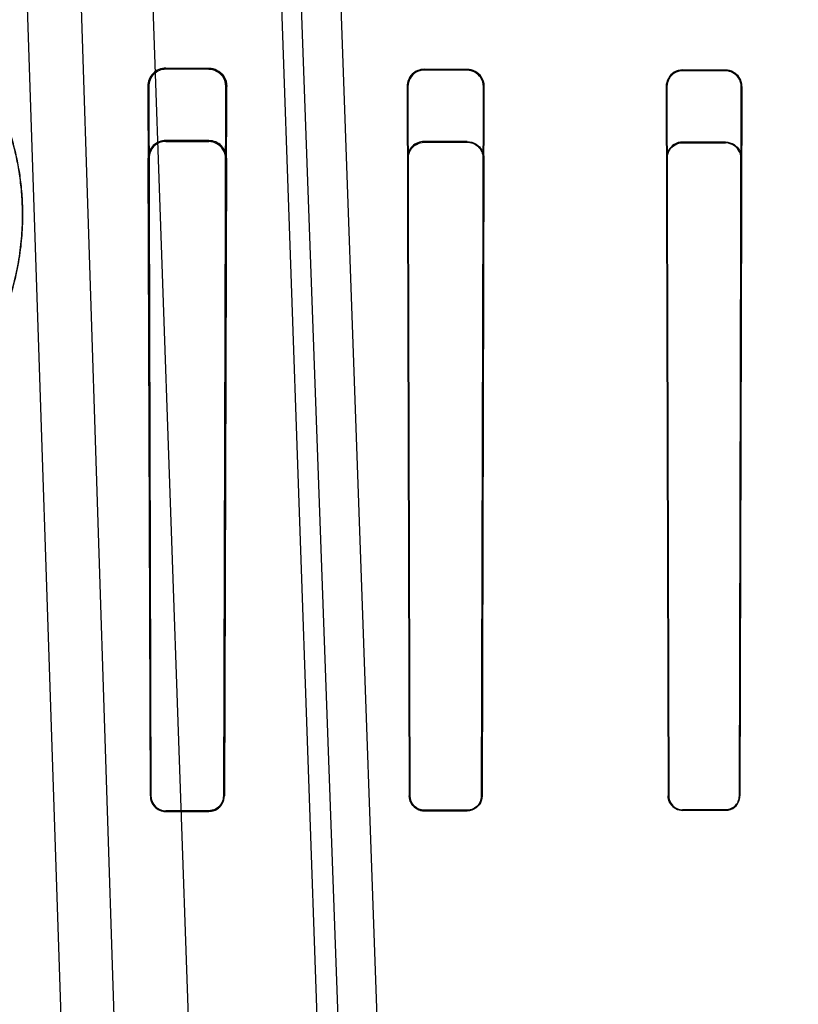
# Model space of a CAD drawing. Header units: millimetres. Extents: x 0 to 297, y 0 to 210.
# Tile 430 of 455: x 242.295 to 242.421, y 160.147 to 160.307. Entities that reach past the tile are written whole.
import ezdxf

# ---------------------------------------------------------------- set-up
doc = ezdxf.new("R2010")
doc.units = ezdxf.units.MM
doc.header["$LTSCALE"] = 16.335
doc.layers.get('0').update_dxf_attribs({"linetype": 'CONTINUOUS'})
for name, color, linetype in [('AXES_REF', 7, 'CONTINUOUS'), ('INTFCLR_1', 7, 'CONTINUOUS'), ('INTFCLR_144815', 7, 'CONTINUOUS'), ('INTFCLR_72935', 7, 'CONTINUOUS')]:
    doc.layers.add(name, color=color, linetype=linetype)

msp = doc.modelspace()

# ---------------------------------------------------------------- linework, layer by layer
at = {"color": 7, "linetype": 'Continuous'}
for radius in [6.787079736, 6.7865, 6.743039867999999]:
    msp.add_circle((241.4889104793, 154.7114782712), radius, dxfattribs=at)
msp.add_arc((241.4889104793, 154.7114782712), 6.72, 278.2771290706, 261.7228709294, dxfattribs=at)
at = {"layer": 'AXES_REF', "color": 7, "linetype": 'Continuous'}
msp.add_arc((241.4889104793, 154.7114782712), 6.874, 113.0826847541, 66.9173152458, dxfattribs=at)
at = {"layer": 'AXES_REF', "color": 9, "linetype": 'Continuous'}
msp.add_arc((241.4889104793, 154.7114782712), 6.191158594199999, 94.4118118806, 85.5881881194, dxfattribs=at)
at = {"layer": 'INTFCLR_1', "color": 9, "linetype": 'Continuous'}
for p, q in [((242.318606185, 160.2990589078), (242.318606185, 160.2992298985)), ((242.325606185, 160.299194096), (242.325606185, 160.299031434)), ((242.360606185, 160.2989177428), (242.360606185, 160.2990538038)), ((242.367606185, 160.2990314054), (242.367606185, 160.2988988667)), ((242.402606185, 160.2988195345), (242.402606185, 160.2989391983)), ((242.409606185, 160.2989241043), (242.409606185, 160.298806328)), ((242.3156455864, 160.2962658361), (242.3158155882, 160.2962658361)), ((242.32834868, 160.2962658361), (242.3285034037, 160.2962658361)), ((242.357822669, 160.2962658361), (242.3579578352, 160.2962658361)), ((242.3702219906, 160.2962658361), (242.3703505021, 160.2962658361)), ((242.3999381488, 160.2962658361), (242.4000569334, 160.2962658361)), ((242.4121329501, 160.2962658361), (242.4122481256, 160.2962658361)), ((242.3161770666, 160.1808643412), (242.3160730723, 160.1808643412)), ((242.328104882, 160.1808643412), (242.3280046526, 160.1808643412)), ((242.3582759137, 160.1808643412), (242.3581815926, 160.1808643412)), ((242.3700057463, 160.1808643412), (242.3699137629, 160.1808643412)), ((242.4003497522, 160.1808643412), (242.400261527, 160.1808643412)), ((242.4119328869, 160.1808643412), (242.4118461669, 160.1808643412)), ((242.318606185, 160.1783440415), (242.318606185, 160.1784463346)), ((242.325606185, 160.1784643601), (242.325606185, 160.1783639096)), ((242.360606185, 160.1784496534), (242.360606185, 160.1785428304)), ((242.367606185, 160.1785564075), (242.367606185, 160.1784643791)), ((242.402606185, 160.1785275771), (242.402606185, 160.1786149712)), ((242.409606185, 160.1786249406), (242.409606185, 160.1785382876))]:
    msp.add_line(p, q, dxfattribs=at)
at = {"layer": 'INTFCLR_1', "color": 6, "linetype": 'Continuous'}
for p, q in [((242.325606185, 160.2991940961), (242.318606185, 160.2992298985)), ((242.325606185, 160.299031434), (242.318606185, 160.2990589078)), ((242.367606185, 160.2990314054), (242.360606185, 160.2990538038)), ((242.367606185, 160.2988988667), (242.360606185, 160.2989177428)), ((242.409606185, 160.2989241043), (242.402606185, 160.2989391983)), ((242.409606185, 160.298806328), (242.402606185, 160.2988195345)), ((242.3156455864, 160.2962658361), (242.3160730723, 160.1808643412)), ((242.3158155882, 160.2962658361), (242.3161770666, 160.1808643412)), ((242.3280046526, 160.1808643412), (242.32834868, 160.2962658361)), ((242.328104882, 160.1808643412), (242.3285034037, 160.2962658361)), ((242.357822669, 160.2962658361), (242.3581815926, 160.1808643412)), ((242.3579578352, 160.2962658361), (242.3582759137, 160.1808643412)), ((242.3699137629, 160.1808643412), (242.3702219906, 160.2962658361)), ((242.3700057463, 160.1808643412), (242.3703505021, 160.2962658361)), ((242.3999381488, 160.2962658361), (242.400261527, 160.1808643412)), ((242.4000569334, 160.2962658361), (242.4003497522, 160.1808643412)), ((242.4118461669, 160.1808643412), (242.4121329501, 160.2962658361)), ((242.4122481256, 160.2962658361), (242.4119328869, 160.1808643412)), ((242.318606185, 160.1784463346), (242.325606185, 160.1784643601)), ((242.318606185, 160.1783440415), (242.325606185, 160.1783639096)), ((242.360606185, 160.1785428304), (242.367606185, 160.1785564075)), ((242.360606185, 160.1784496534), (242.367606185, 160.1784643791)), ((242.402606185, 160.1786149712), (242.409606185, 160.1786249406)), ((242.409606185, 160.1785382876), (242.402606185, 160.1785275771))]:
    msp.add_line(p, q, dxfattribs=at)
at = {"layer": 'INTFCLR_1', "color": 7, "linetype": 'Continuous'}
msp.add_lwpolyline([(242.4003497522, 160.1808643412), (242.4003520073, 160.1807672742), (242.4003584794, 160.1806699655), (242.4003692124, 160.1805726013), (242.4003842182, 160.1804755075), (242.400403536, 160.1803787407), (242.4004272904, 160.1802821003), (242.4004555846, 160.1801856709), (242.4004884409, 160.1800898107), (242.4005259, 160.1799947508)], dxfattribs=at)
at = {"layer": 'INTFCLR_1', "color": 6, "linetype": 'Continuous'}
for centre, radius, start, end in [((242.3185903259, 160.2962851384), 0.0029448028, 89.69143510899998, 180.3755586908), ((242.3185948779, 160.296279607), 0.0027793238, 89.76690368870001, 180.2838873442), ((242.3605970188, 160.2962794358), 0.0027743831, 89.8107011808, 180.2808587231)]:
    msp.add_arc(centre, radius, start, end, dxfattribs=at)
at = {"layer": 'INTFCLR_1', "color": 9, "linetype": 'Continuous'}
msp.add_open_spline([(242.2841020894, 160.2456871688), (242.2848239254, 160.2465127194), (242.2861883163, 160.248192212), (242.2877291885, 160.2503931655), (242.2888396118, 160.2521710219), (242.2898386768, 160.2538989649), (242.2909297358, 160.2560179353), (242.2920288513, 160.2585232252), (242.2931872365, 160.2616499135), (242.294040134, 160.2646809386), (242.2946228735, 160.2675811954), (242.2950220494, 160.2701900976), (242.2952894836, 160.2732344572), (242.295316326, 160.2766549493), (242.2951420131, 160.2793156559), (242.2949072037, 160.2813069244), (242.2946296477, 160.2831416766), (242.2942008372, 160.2852939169), (242.2935694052, 160.2877084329), (242.2926525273, 160.2905582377), (242.2913788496, 160.2936844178), (242.2896960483, 160.2969182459), (242.2880132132, 160.2995834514), (242.2864040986, 160.3017493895), (242.2849213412, 160.3034789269), (242.2833994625, 160.305031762), (242.2820931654, 160.3061351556), (242.2811937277, 160.3066972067), (242.2808177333, 160.3067881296), (242.2807439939, 160.3067203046)], degree=3, knots=[0, 0, 0, 0, 0.04809504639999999, 0.09480444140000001, 0.1177327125, 0.1400101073, 0.1823284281, 0.2221844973, 0.2599202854, 0.3285029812, 0.3599833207, 0.3896225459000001, 0.444218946, 0.4938451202, 0.5395034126, 0.5610557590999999, 0.5817683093, 0.620874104, 0.6572382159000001, 0.691163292, 0.7521164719, 0.8050229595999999, 0.8508547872, 0.8901840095, 0.9233355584, 0.9504662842, 0.9862062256, 0.9956059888, 1, 1, 1, 1], dxfattribs=at)
at = {"layer": 'INTFCLR_1', "color": 7, "linetype": 'Continuous'}
for points, knots in [([(242.325606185, 160.299194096), (242.3260573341, 160.2991918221), (242.3270133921, 160.2989622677), (242.3277510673, 160.2982970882), (242.3280225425, 160.297885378)], [0, 0, 0, 0, 0.4777603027, 1, 1, 1, 1]), ([(242.3285034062, 160.2962658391), (242.328512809, 160.2968653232), (242.3280483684, 160.2983865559), (242.3264883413, 160.2991948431), (242.3256061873, 160.2991940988)], [0, 0, 0, 0, 0.4046385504, 1, 1, 1, 1]), ([(242.3161770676, 160.1808643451), (242.3161777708, 160.1802763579), (242.3166633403, 160.1789957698), (242.3179577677, 160.1784418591), (242.3186061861, 160.1784463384)], [0, 0, 0, 0, 0.4755559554, 1, 1, 1, 1]), ([(242.4003497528, 160.1808643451), (242.4003505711, 160.1802906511), (242.4008321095, 160.1790953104), (242.4020303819, 160.1786118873), (242.4026061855, 160.178614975)], [0, 0, 0, 0, 0.4990790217, 1, 1, 1, 1])]:
    msp.add_open_spline(points, degree=3, knots=knots, dxfattribs=at)
at = {"layer": 'INTFCLR_1', "color": 6, "linetype": 'Continuous'}
for points, knots in [([(242.32834868, 160.2962658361), (242.3283512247, 160.2968213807), (242.327932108, 160.2982582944), (242.3264508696, 160.2990282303), (242.325606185, 160.299031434)], [0, 0, 0, 0, 0.3967533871, 1, 1, 1, 1]), ([(242.360606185, 160.2989177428), (242.3601159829, 160.2989191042), (242.3587430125, 160.2985569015), (242.3579543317, 160.2971202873), (242.3579578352, 160.2962658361)], [0, 0, 0, 0, 0.36455545, 1, 1, 1, 1]), ([(242.3703505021, 160.2962658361), (242.3703529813, 160.2968054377), (242.3699501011, 160.2982393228), (242.3684662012, 160.2990287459), (242.367606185, 160.2990314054)], [0, 0, 0, 0, 0.3855363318, 1, 1, 1, 1]), ([(242.3702219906, 160.2962658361), (242.3702239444, 160.2967631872), (242.3698561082, 160.2981250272), (242.3684407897, 160.2988966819), (242.367606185, 160.2988988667)], [0, 0, 0, 0, 0.3734000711, 1, 1, 1, 1]), ([(242.402606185, 160.2989391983), (242.4021375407, 160.2989402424), (242.4007601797, 160.2985994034), (242.3999344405, 160.2971498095), (242.3999381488, 160.2962658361)], [0, 0, 0, 0, 0.3464706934, 1, 1, 1, 1]), ([(242.402606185, 160.2988195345), (242.4021294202, 160.2988204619), (242.4008069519, 160.2984661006), (242.4000539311, 160.2970839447), (242.4000569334, 160.2962658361)], [0, 0, 0, 0, 0.3681930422, 1, 1, 1, 1]), ([(242.4122481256, 160.2962658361), (242.4122501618, 160.2967685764), (242.4118782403, 160.2981440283), (242.4104485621, 160.2989223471), (242.409606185, 160.2989241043)], [0, 0, 0, 0, 0.3737533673, 1, 1, 1, 1]), ([(242.4121329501, 160.2962658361), (242.4121346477, 160.296741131), (242.4117838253, 160.2980546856), (242.4104164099, 160.2988048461), (242.409606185, 160.298806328)], [0, 0, 0, 0, 0.3697308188, 1, 1, 1, 1]), ([(242.3160730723, 160.1808643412), (242.3160740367, 160.1804165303), (242.3164055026, 160.1791147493), (242.3177745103, 160.1783416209), (242.318606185, 160.1783440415)], [0, 0, 0, 0, 0.3499924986, 1, 1, 1, 1]), ([(242.325606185, 160.1784643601), (242.326136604, 160.1784656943), (242.3273945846, 160.1788874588), (242.3280033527, 160.1801729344), (242.3280046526, 160.1808643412)], [0, 0, 0, 0, 0.4341203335, 1, 1, 1, 1]), ([(242.325606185, 160.1783639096), (242.3260523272, 160.1783651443), (242.3273397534, 160.1786958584), (242.328103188, 160.1800450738), (242.328104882, 160.1808643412)], [0, 0, 0, 0, 0.3525678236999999, 1, 1, 1, 1]), ([(242.3581815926, 160.1808643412), (242.3581824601, 160.180415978), (242.3585186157, 160.1791648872), (242.3598275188, 160.1784479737), (242.360606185, 160.1784496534)], [0, 0, 0, 0, 0.3654053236, 1, 1, 1, 1]), ([(242.3582759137, 160.1808643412), (242.3582769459, 160.1802839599), (242.358760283, 160.1790507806), (242.3599998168, 160.1785416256), (242.360606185, 160.1785428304)], [0, 0, 0, 0, 0.4890511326, 1, 1, 1, 1]), ([(242.367606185, 160.1785564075), (242.3681488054, 160.1785574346), (242.3693655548, 160.178998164), (242.3699126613, 160.1802304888), (242.3699137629, 160.1808643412)], [0, 0, 0, 0, 0.4612265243, 1, 1, 1, 1]), ([(242.3700057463, 160.1808643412), (242.3700047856, 160.1803540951), (242.3696052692, 160.1790996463), (242.3683170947, 160.1784658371), (242.367606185, 160.1784643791)], [0, 0, 0, 0, 0.417838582, 1, 1, 1, 1]), ([(242.400261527, 160.1808643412), (242.4002623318, 160.1804172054), (242.400600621, 160.179203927), (242.4018652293, 160.178526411), (242.402606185, 160.1785275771)], [0, 0, 0, 0, 0.3763480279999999, 1, 1, 1, 1]), ([(242.409606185, 160.1786249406), (242.4101206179, 160.178625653), (242.4112994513, 160.1790394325), (242.4118451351, 160.1802372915), (242.4118461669, 160.1808643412)], [0, 0, 0, 0, 0.450670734, 1, 1, 1, 1]), ([(242.409606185, 160.1785382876), (242.4101410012, 160.1785390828), (242.4113654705, 160.1789694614), (242.411931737, 160.1802135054), (242.4119328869, 160.1808643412)], [0, 0, 0, 0, 0.4510733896, 1, 1, 1, 1])]:
    msp.add_open_spline(points, degree=3, knots=knots, dxfattribs=at)
at = {"layer": 'INTFCLR_1', "color": 7, "linetype": 'Continuous'}
for points in [[(242.3280225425, 160.297885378), (242.328332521, 160.2974152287), (242.3285066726, 160.296828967), (242.3285034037, 160.2962658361)], [(242.3161770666, 160.1808643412), (242.3161780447, 160.1803628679), (242.3162851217, 160.1797823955), (242.3166469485, 160.1794351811)], [(242.4005259, 160.1799947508), (242.400748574, 160.1794652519), (242.4011761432, 160.1787815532), (242.4017505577, 160.1787824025)], [(242.3169222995, 160.1791210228), (242.3172577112, 160.1787991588), (242.3176989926, 160.1784846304), (242.3181638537, 160.1784858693)]]:
    msp.add_open_spline(points, degree=3, dxfattribs=at)
at = {"layer": 'INTFCLR_144815', "color": 9, "linetype": 'Continuous'}
for p, q in [((242.3046385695, 160.0524171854), (242.2881545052, 160.5484094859)), ((242.3133894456, 160.0454782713), (242.2971840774, 160.5484094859)), ((242.308106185, 160.5484094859), (242.3255689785, 160.0483567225)), ((242.3467409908, 160.0434310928), (242.329106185, 160.5484094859)), ((242.3319159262, 160.5484094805), (242.3516976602, 160.0022861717)), ((242.357953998, 160.0031802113), (242.3386303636, 160.5484094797))]:
    msp.add_line(p, q, dxfattribs=at)
at = {"layer": 'INTFCLR_72935', "color": 9, "linetype": 'Continuous'}
for p, q in [((242.318606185, 160.2874840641), (242.318606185, 160.2873289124)), ((242.325606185, 160.287303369), (242.325606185, 160.2874522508)), ((242.360606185, 160.2873241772), (242.360606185, 160.2871964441)), ((242.367606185, 160.2871785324), (242.367606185, 160.2873033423)), ((242.402606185, 160.2872167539), (242.402606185, 160.2871028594)), ((242.409606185, 160.2870902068), (242.409606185, 160.2872024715)), ((242.3158698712, 160.2845908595), (242.3157152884, 160.2845908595)), ((242.3284408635, 160.2845908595), (242.3282979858, 160.2845908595)), ((242.3580035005, 160.2845908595), (242.3578764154, 160.2845908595)), ((242.3702996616, 160.2845908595), (242.3701781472, 160.2845908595)), ((242.4000980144, 160.2845908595), (242.3999848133, 160.2845908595)), ((242.4122029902, 160.2845908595), (242.4120929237, 160.2845908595)), ((242.3160730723, 160.1808643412), (242.3161770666, 160.1808643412)), ((242.3280046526, 160.1808643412), (242.328104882, 160.1808643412)), ((242.3581815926, 160.1808643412), (242.3582759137, 160.1808643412)), ((242.3699137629, 160.1808643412), (242.3700057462, 160.1808643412)), ((242.400261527, 160.1808643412), (242.4003497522, 160.1808643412)), ((242.4118461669, 160.1808643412), (242.4119328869, 160.1808643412)), ((242.318606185, 160.1784463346), (242.318606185, 160.1783440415)), ((242.325606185, 160.1783639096), (242.325606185, 160.1784643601)), ((242.360606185, 160.1785428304), (242.360606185, 160.1784496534)), ((242.367606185, 160.1784643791), (242.367606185, 160.1785564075)), ((242.402606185, 160.1786149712), (242.402606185, 160.1785275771)), ((242.409606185, 160.1785382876), (242.409606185, 160.1786249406))]:
    msp.add_line(p, q, dxfattribs=at)
at = {"layer": 'INTFCLR_72935', "color": 6, "linetype": 'Continuous'}
for p, q in [((242.325606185, 160.2874522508), (242.318606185, 160.2874840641)), ((242.318606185, 160.2873289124), (242.325606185, 160.287303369)), ((242.367606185, 160.2873033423), (242.360606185, 160.2873241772)), ((242.360606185, 160.2871964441), (242.367606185, 160.2871785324)), ((242.409606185, 160.2872024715), (242.402606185, 160.2872167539)), ((242.402606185, 160.2871028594), (242.409606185, 160.2870902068)), ((242.3160730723, 160.1808643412), (242.3157152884, 160.2845908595)), ((242.3161770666, 160.1808643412), (242.3158698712, 160.2845908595)), ((242.3282979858, 160.2845908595), (242.3280046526, 160.1808643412)), ((242.3284408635, 160.2845908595), (242.328104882, 160.1808643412)), ((242.3578764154, 160.2845908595), (242.3581815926, 160.1808643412)), ((242.3582759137, 160.1808643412), (242.3580035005, 160.2845908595)), ((242.3701781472, 160.2845908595), (242.3699137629, 160.1808643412)), ((242.3702996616, 160.2845908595), (242.3700057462, 160.1808643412)), ((242.3999848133, 160.2845908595), (242.400261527, 160.1808643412)), ((242.4003497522, 160.1808643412), (242.4000980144, 160.2845908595)), ((242.4120929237, 160.2845908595), (242.4118461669, 160.1808643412)), ((242.4119328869, 160.1808643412), (242.4122029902, 160.2845908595)), ((242.325606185, 160.1784643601), (242.318606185, 160.1784463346)), ((242.318606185, 160.1783440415), (242.325606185, 160.1783639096)), ((242.367606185, 160.1785564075), (242.360606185, 160.1785428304)), ((242.360606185, 160.1784496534), (242.367606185, 160.1784643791)), ((242.409606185, 160.1786249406), (242.402606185, 160.1786149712)), ((242.402606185, 160.1785275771), (242.409606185, 160.1785382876))]:
    msp.add_line(p, q, dxfattribs=at)
at = {"layer": 'INTFCLR_72935', "color": 7, "linetype": 'Continuous'}
msp.add_lwpolyline([(242.360606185, 160.1785428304), (242.3605062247, 160.17854478), (242.3604057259, 160.178551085), (242.3603048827, 160.1785618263), (242.3602040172, 160.1785770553), (242.3601032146, 160.1785968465), (242.3600023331, 160.1786213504), (242.3599014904, 160.1786506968), (242.3598010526, 160.1786849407), (242.3597012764, 160.1787241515)], dxfattribs=at)
at = {"layer": 'INTFCLR_72935', "color": 6, "linetype": 'Continuous'}
for centre, radius, start, end in [((242.3185925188, 160.2846068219), 0.0028772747, 89.72786148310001, 180.317863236), ((242.3185958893, 160.2846028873), 0.0027260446, 89.7836047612, 180.2527985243), ((242.3255936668, 160.2846050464), 0.002847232, 359.7145128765, 89.7480915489), ((242.3605978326, 160.2846027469), 0.0027214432, 89.8241531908, 180.2502698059)]:
    msp.add_arc(centre, radius, start, end, dxfattribs=at)
at = {"layer": 'INTFCLR_72935', "color": 9, "linetype": 'Continuous'}
msp.add_open_spline([(242.2807439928, 160.3067203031), (242.280816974, 160.3067874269), (242.2811877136, 160.3066994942), (242.2820759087, 160.3061478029), (242.2833672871, 160.3050607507), (242.2848810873, 160.3035229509), (242.2863679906, 160.3017950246), (242.2879860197, 160.2996238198), (242.289675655, 160.2969539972), (242.2913577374, 160.2937287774), (242.292938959, 160.2898625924), (242.2940228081, 160.2861564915), (242.2946067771, 160.2832686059), (242.294889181, 160.2814394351), (242.2951302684, 160.2794470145), (242.2953127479, 160.2767815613), (242.2952953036, 160.2733534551), (242.2950351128, 160.2703016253), (242.2946414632, 160.2676865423), (242.2940656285, 160.2647856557), (242.2932212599, 160.2617570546), (242.2922299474, 160.2590600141), (242.2915443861, 160.2574188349), (242.2907621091, 160.2556957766), (242.2898730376, 160.2539619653), (242.2888714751, 160.2522239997), (242.287755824, 160.2504324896), (242.2862045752, 160.2482126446), (242.2848287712, 160.2465182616), (242.2841020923, 160.2456871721)], degree=3, knots=[0, 0, 0, 0, 0.0043487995, 0.0136035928, 0.04878972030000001, 0.0757239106, 0.1088987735, 0.1484675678, 0.1944556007, 0.2472995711, 0.3078051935, 0.3773692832, 0.41627962, 0.4369550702, 0.4585302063, 0.5042876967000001, 0.5540248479, 0.6087443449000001, 0.6384498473, 0.6699745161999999, 0.7384164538, 0.776051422, 0.7959419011, 0.8164110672, 0.8590356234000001, 0.8813281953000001, 0.9043733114, 0.9515813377, 1, 1, 1, 1], dxfattribs=at)
at = {"layer": 'INTFCLR_72935', "color": 6, "linetype": 'Continuous'}
for points, knots in [([(242.3282979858, 160.2845908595), (242.3283000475, 160.2850914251), (242.3279331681, 160.2864908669), (242.3264759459, 160.2873002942), (242.325606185, 160.287303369)], [0, 0, 0, 0, 0.3652897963, 1, 1, 1, 1]), ([(242.3580035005, 160.2845908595), (242.3580018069, 160.2850446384), (242.3583290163, 160.2863873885), (242.359741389, 160.2871987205), (242.360606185, 160.2871964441)], [0, 0, 0, 0, 0.3441441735, 1, 1, 1, 1]), ([(242.367606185, 160.2873033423), (242.3681102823, 160.2873018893), (242.3695084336, 160.2869215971), (242.3703032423, 160.2854578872), (242.3702996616, 160.2845908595)], [0, 0, 0, 0, 0.3676513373, 1, 1, 1, 1]), ([(242.402606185, 160.2872167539), (242.4021347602, 160.2872177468), (242.4007791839, 160.2868721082), (242.3999815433, 160.2854492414), (242.3999848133, 160.2845908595)], [0, 0, 0, 0, 0.3545051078, 1, 1, 1, 1]), ([(242.4000980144, 160.2845908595), (242.4000964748, 160.2850472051), (242.4004305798, 160.2863456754), (242.4017898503, 160.2871043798), (242.402606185, 160.2871028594)], [0, 0, 0, 0, 0.358571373, 1, 1, 1, 1]), ([(242.409606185, 160.2872024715), (242.410080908, 160.2872015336), (242.4114258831, 160.2868470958), (242.4122061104, 160.2854362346), (242.4122029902, 160.2845908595)], [0, 0, 0, 0, 0.3596107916, 1, 1, 1, 1]), ([(242.4120929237, 160.2845908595), (242.412094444, 160.285052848), (242.4117545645, 160.2863439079), (242.4104086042, 160.2870888), (242.409606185, 160.2870902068)], [0, 0, 0, 0, 0.3653802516, 1, 1, 1, 1]), ([(242.3160730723, 160.1808643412), (242.3160743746, 160.180259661), (242.3165705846, 160.1789247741), (242.3179219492, 160.17834205), (242.318606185, 160.1783440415)], [0, 0, 0, 0, 0.4691381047, 1, 1, 1, 1]), ([(242.3161770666, 160.1808643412), (242.3161779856, 160.1803915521), (242.3165385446, 160.1791330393), (242.3178479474, 160.178444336), (242.318606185, 160.1784463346)], [0, 0, 0, 0, 0.3840604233, 1, 1, 1, 1]), ([(242.3280046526, 160.1808643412), (242.3280037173, 160.1803668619), (242.3276176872, 160.1791154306), (242.3263288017, 160.1784661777), (242.325606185, 160.1784643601)], [0, 0, 0, 0, 0.407737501, 1, 1, 1, 1]), ([(242.325606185, 160.1783639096), (242.3261634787, 160.1783654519), (242.3274748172, 160.1788101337), (242.328103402, 160.1801485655), (242.328104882, 160.1808643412)], [0, 0, 0, 0, 0.43775636, 1, 1, 1, 1]), ([(242.360606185, 160.1784496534), (242.3601075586, 160.1784485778), (242.3588437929, 160.1788306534), (242.3581830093, 160.1801321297), (242.3581815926, 160.1808643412)], [0, 0, 0, 0, 0.4051114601, 1, 1, 1, 1]), ([(242.3699137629, 160.1808643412), (242.3699128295, 160.1803272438), (242.3694784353, 160.1791114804), (242.3682454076, 160.1785576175), (242.367606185, 160.1785564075)], [0, 0, 0, 0, 0.4565911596, 1, 1, 1, 1]), ([(242.367606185, 160.1784643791), (242.3681244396, 160.1784654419), (242.3693804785, 160.1788736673), (242.370004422, 160.1801610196), (242.3700057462, 160.1808643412)], [0, 0, 0, 0, 0.4242508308, 1, 1, 1, 1]), ([(242.402606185, 160.1785275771), (242.4020886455, 160.1785267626), (242.4008589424, 160.1789343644), (242.4002627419, 160.1801893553), (242.400261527, 160.1808643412)], [0, 0, 0, 0, 0.433986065, 1, 1, 1, 1]), ([(242.4003497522, 160.1808643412), (242.4003507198, 160.1802856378), (242.4008379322, 160.179088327), (242.4020353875, 160.1786141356), (242.402606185, 160.1786149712)], [0, 0, 0, 0, 0.5034389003, 1, 1, 1, 1]), ([(242.4118461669, 160.1808643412), (242.4118452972, 160.1803357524), (242.4114154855, 160.1791543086), (242.4102194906, 160.1786257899), (242.409606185, 160.1786249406)], [0, 0, 0, 0, 0.4629052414, 1, 1, 1, 1]), ([(242.409606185, 160.1785382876), (242.4101445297, 160.178539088), (242.4113696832, 160.1789733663), (242.411931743, 160.1802169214), (242.4119328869, 160.1808643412)], [0, 0, 0, 0, 0.4540062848, 1, 1, 1, 1])]:
    msp.add_open_spline(points, degree=3, knots=knots, dxfattribs=at)
at = {"layer": 'INTFCLR_72935', "color": 7, "linetype": 'Continuous'}
for points in [[(242.367606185, 160.2871785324), (242.3681391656, 160.2871772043), (242.3687611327, 160.2870683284), (242.3691250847, 160.2866789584)], [(242.3694833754, 160.28636085), (242.3698213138, 160.285999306), (242.3701438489, 160.2855251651), (242.3701420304, 160.2850302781)], [(242.3597012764, 160.1787241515), (242.3591515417, 160.1789549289), (242.3584462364, 160.179401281), (242.3584451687, 160.1799974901)]]:
    msp.add_open_spline(points, degree=3, dxfattribs=at)
for points, knots in [([(242.3676061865, 160.2871785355), (242.3682116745, 160.287182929), (242.3695701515, 160.2866796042), (242.3701855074, 160.2853010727), (242.3701781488, 160.2845908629)], [0, 0, 0, 0, 0.4601961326, 1, 1, 1, 1]), ([(242.3606061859, 160.1785428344), (242.3600154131, 160.1785412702), (242.3587800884, 160.1790326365), (242.358273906, 160.1802683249), (242.3582759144, 160.1808643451)], [0, 0, 0, 0, 0.4977886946, 1, 1, 1, 1])]:
    msp.add_open_spline(points, degree=3, knots=knots, dxfattribs=at)

doc.saveas('drawing.dxf')
